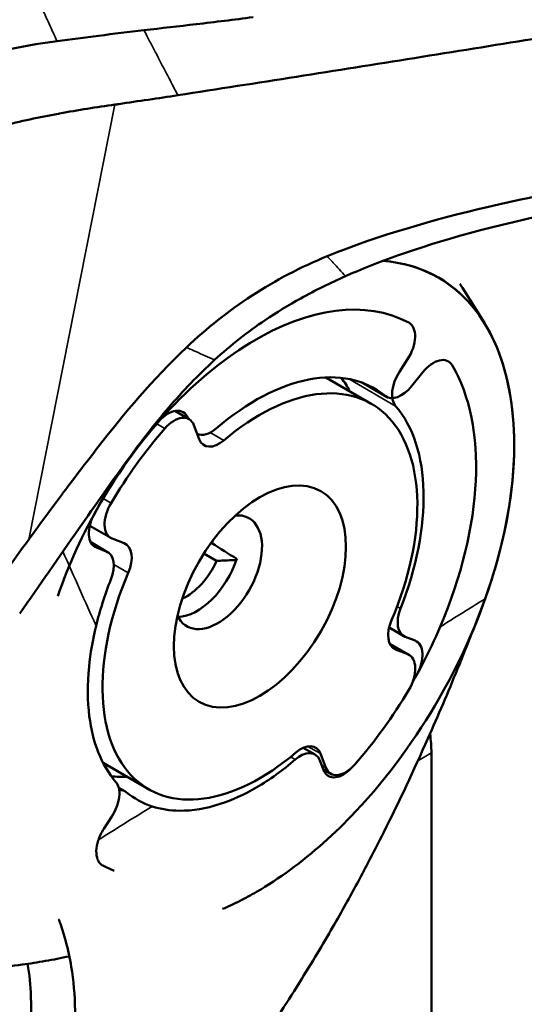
# Model space of a CAD drawing. Header units: millimetres. Extents: x 0 to 2100, y 0 to 1485.
# Tile 305 of 581: x 1637 to 1654, y 1257 to 1290. Entities that reach past the tile are written whole.
import ezdxf

# ---------------------------------------------------------------- set-up
doc = ezdxf.new("R2010")
doc.units = ezdxf.units.MM
doc.header["$LTSCALE"] = 5
doc.layers.add('Sichtbar (ISO)', color=7, linetype='Continuous', lineweight=50)
doc.layers.add('Sichtbar schmal (ISO)', color=7, linetype='Continuous', lineweight=35)

msp = doc.modelspace()

# ---------------------------------------------------------------- linework, layer by layer
at = {"layer": 'Sichtbar (ISO)'}
for p, q in [((1652.254, 1280.698), (1652.993, 1279.511)), ((1650.136, 1277.867), (1650.409, 1278.289)), ((1650.924, 1277.854), (1650.549, 1277.388)), ((1647.649, 1277.675), (1649.183, 1276.789)), ((1648.872, 1277.5), (1649.695, 1277.025)), ((1643.044, 1276.269), (1642.565, 1276.546)), ((1643.014, 1276.287), (1643.007, 1276.305)), ((1643.391, 1275.592), (1643.209, 1276.066)), ((1640.406, 1272.267), (1639.702, 1272.673)), ((1640.452, 1272.245), (1640.861, 1272.085)), ((1639.738, 1272.118), (1640.303, 1271.792)), ((1639.925, 1271.944), (1640.257, 1271.814)), ((1643.543, 1271.742), (1643.973, 1271.493)), ((1649.785, 1269.246), (1650.28, 1268.96)), ((1650.657, 1268.808), (1650.326, 1268.938)), ((1650.459, 1268.322), (1649.808, 1268.698)), ((1650.414, 1268.344), (1650.005, 1268.504)), ((1647.29, 1264.965), (1646.895, 1265.193)), ((1647.474, 1264.996), (1647.657, 1264.523)), ((1651.209, 1239.505), (1651.209, 1265.021)), ((1640.15, 1264.684), (1641.683, 1263.799)), ((1647.576, 1264.446), (1647.455, 1264.762)), ((1647.821, 1264.32), (1647.569, 1264.465)), ((1640.676, 1263.849), (1640.887, 1263.727)), ((1640.174, 1262.463), (1640.447, 1262.884))]:
    msp.add_line(p, q, dxfattribs=at)
for centre, major_axis, ratio, start_param, end_param in [((1629.531, 1288.278), (166.001, 91.01), 0.022626, 1.483422, 1.651912), ((1645.291, 1270.376), (5.25, 9.093), 0.57735, 0.018192, 1.605407), ((1649.954, 1278.652), (0.5, 0.866), 0.57735, 4.625123, 6.301377), ((1645.291, 1270.376), (4, 6.928), 0.57735, 6.188834, 7.306308), ((1651.278, 1277.351), (0.5, 0.866), 0.57735, 5.96873, 7.592182), ((1650.591, 1277.504), (-0.5, -0.866), 0.57735, 4.625123, 6.084578), ((1645.291, 1270.376), (5.25, 9.093), 0.57735, 4.918784, 5.96873), ((1645.433, 1270.294), (3.75, 6.495), 0.57735, 4.917576, 7.299729), ((1643.312, 1271.519), (4, 6.928), 0.57735, 5.927764, 6.033099), ((1650.195, 1277.891), (-0.5, -0.866), 0.57735, 6.188834, 7.592182), ((1642.342, 1275.642), (0.5, 0.866), 0.57735, 5.846853, 7.523108), ((1645.291, 1270.376), (4, 6.928), 0.57735, 4.967104, 6.084578), ((1645.291, 1270.376), (-5.25, -9.093), 0.57735, 4.381515, 5.041625), ((1642.544, 1275.403), (0.5, 0.866), 0.57735, 5.846853, 7.525969), ((1645.433, 1270.294), (-5.125, -8.877), 0.57735, 4.384376, 4.691336), ((1643.793, 1276.652), (-0.5, -0.866), 0.57735, 0.057621, 1.023123), ((1644.056, 1276.255), (-0.5, -0.866), 0.57735, 5.846853, 7.299729), ((1640.906, 1273.133), (-0.5, -0.866), 0.57735, 4.691336, 6.370452), ((1640.38, 1272.832), (-0.5, -0.866), 0.57735, 4.747, 6.370452), ((1644.019, 1271.111), (1.05, 1.819), 0.57735, 2.762165, 6.662613), ((1640.406, 1271.197), (0.5, 0.866), 0.57735, 4.917576, 6.370452), ((1642.463, 1272.009), (1.05, 1.819), 0.57735, 5.076849, 5.122305), ((716.176, 753.51), (-1291.262, 39.692), 0.597174, 3.928489, 3.929419), ((1639.803, 1270.926), (0.5, 0.866), 0.57735, 4.967104, 6.370452), ((1643.312, 1271.519), (-1.05, -1.819), 0.57735, 0.343429, 1.913283), ((1642.958, 1271.723), (-0.875, -1.516), 0.57735, 0.669593, 1.747949), ((1645.433, 1270.294), (-3.75, -6.495), 0.57735, 4.917576, 7.299729), ((1645.291, 1270.376), (-4, -6.928), 0.57735, 4.967104, 5.18189), ((1650.78, 1269.826), (-0.5, -0.866), 0.57735, 4.967104, 6.370452), ((1650.46, 1269.392), (-0.5, -0.866), 0.57735, 4.917576, 6.370452), ((1650.203, 1267.92), (0.5, 0.866), 0.57735, 4.747, 6.370452), ((1649.959, 1267.456), (0.5, 0.866), 0.57735, 4.691336, 6.370452), ((1645.291, 1270.376), (5.25, 9.093), 0.57735, 4.717344, 4.747), ((1645.433, 1270.294), (5.125, 8.877), 0.57735, 4.384376, 4.691336), ((1647.921, 1266.919), (2.325, -4.027), 0.57735, 0.785398, 0.950348), ((1646.81, 1264.334), (0.5, 0.866), 0.57735, 5.846853, 7.299729), ((1648.321, 1265.186), (-0.5, -0.866), 0.57735, 5.846853, 7.525969), ((1643.312, 1271.519), (-4, -6.928), 0.57735, 0.250095, 0.355421), ((1640.387, 1262.861), (0.5, 0.866), 0.57735, 6.188834, 6.624715), ((1645.291, 1270.376), (-4, -6.928), 0.57735, 6.188834, 6.403621)]:
    msp.add_ellipse(centre, major_axis=major_axis, ratio=ratio, start_param=start_param, end_param=end_param, dxfattribs=at)
msp.add_ellipse((1645.433, 1270.294), major_axis=(-2.05, -3.551), ratio=0.57735, dxfattribs=at)
for points, knots in [([(1641.526, 1289.375), (1642.113, 1289.444), (1642.699, 1289.511), (1643.925, 1289.655), (1644.563, 1289.732), (1645.201, 1289.816)], [-0.3802709, -0.3802709, -0.3802709, -0.3802709, -0.1981938, -0.1981938, -0.000001, -0.000001, -0.000001, -0.000001]), ([(1658.617, 1289.731), (1655.926, 1289.29), (1653.31, 1288.866), (1647.978, 1288.014), (1645.358, 1287.602), (1642.668, 1287.185)], [-1.673219, -1.673219, -1.673219, -1.673219, -0.835885, -0.835885, -0.000012, -0.000012, -0.000012, -0.000012]), ([(1638.599, 1289.007), (1639.066, 1289.071), (1639.534, 1289.132), (1640.51, 1289.254), (1641.018, 1289.316), (1641.526, 1289.375)], [-0.3027817, -0.3027817, -0.3027817, -0.3027817, -0.1577324, -0.1577324, -0.000001, -0.000001, -0.000001, -0.000001]), ([(1632.147, 1287.059), (1632.573, 1287.291), (1633.01, 1287.499), (1633.904, 1287.872), (1634.358, 1288.037), (1636.057, 1288.578), (1637.337, 1288.836), (1638.599, 1289.007)], [0.0000732, 0.0000732, 0.0000732, 0.0000732, 0.1456258, 0.1456258, 0.2907103, 0.2907103, 0.6829065, 0.6829065, 0.6829065, 0.6829065]), ([(1642.668, 1287.185), (1642.004, 1287.083), (1641.345, 1286.987), (1640.676, 1286.887), (1640.634, 1286.881), (1640.592, 1286.874), (1640.55, 1286.868)], [0, 0, 0, 0, 0.9409162, 0.9409162, 0.9409162, 1, 1, 1, 1]), ([(1640.55, 1286.868), (1639.929, 1286.787), (1639.307, 1286.684), (1638.683, 1286.569), (1638.67, 1286.567), (1638.657, 1286.565), (1638.644, 1286.562), (1638.006, 1286.444), (1637.366, 1286.314), (1636.727, 1286.147), (1636.716, 1286.144), (1636.706, 1286.142), (1636.695, 1286.139), (1636.067, 1285.974), (1635.44, 1285.774), (1634.827, 1285.529), (1634.799, 1285.518), (1634.771, 1285.506), (1634.742, 1285.495), (1634.149, 1285.252), (1633.569, 1284.967), (1633.012, 1284.645), (1632.805, 1284.525), (1632.602, 1284.4), (1632.401, 1284.271), (1632.034, 1284.035), (1631.677, 1283.784), (1631.326, 1283.523), (1630.971, 1283.259), (1630.624, 1282.984), (1630.284, 1282.696), (1630.102, 1282.543), (1629.923, 1282.385), (1629.746, 1282.224)], [0, 0, 0, 0, 0.1632827, 0.1632827, 0.1632827, 0.1666667, 0.1666667, 0.1666667, 0.3333333, 0.3333333, 0.3333333, 0.3361156, 0.3361156, 0.3361156, 0.5, 0.5, 0.5, 0.5075866, 0.5075866, 0.5075866, 0.6666667, 0.6666667, 0.6666667, 0.725673, 0.725673, 0.725673, 0.8333333, 0.8333333, 0.8333333, 0.9420089, 0.9420089, 0.9420089, 0.9999974, 0.9999974, 0.9999974, 0.9999974]), ([(1647.7, 1281.759), (1649.47, 1282.478), (1651.29, 1282.994), (1654.964, 1283.852), (1656.818, 1284.193), (1658.651, 1284.561)], [-1.142319, -1.142319, -1.142319, -1.142319, -0.570321, -0.570321, -0.000112, -0.000112, -0.000112, -0.000112]), ([(1658.431, 1283.801), (1656.47, 1283.465), (1654.45, 1283.072), (1650.661, 1282.035), (1649.352, 1281.546), (1648.312, 1281.086)], [0.000063, 0.000063, 0.000063, 0.000063, 0.603269, 0.603269, 1.16556, 1.16556, 1.16556, 1.16556]), ([(1642.961, 1278.689), (1643.631, 1279.329), (1644.372, 1279.917), (1645.965, 1280.953), (1646.815, 1281.4), (1647.7, 1281.759)], [-0.5735635, -0.5735635, -0.5735635, -0.5735635, -0.2868713, -0.2868713, -0.0000626, -0.0000626, -0.0000626, -0.0000626]), ([(1644.175, 1259.762), (1644.37, 1259.846), (1644.552, 1259.93), (1644.938, 1260.125), (1645.128, 1260.228), (1645.698, 1260.559), (1646.079, 1260.809), (1647.21, 1261.639), (1647.951, 1262.298), (1649.776, 1264.233), (1650.718, 1265.556), (1652.464, 1268.587), (1653.022, 1270.114), (1653.644, 1272.224), (1654.001, 1273.731), (1653.995, 1276.69), (1653.782, 1277.846), (1652.955, 1279.741), (1652.341, 1280.478), (1650.896, 1281.39), (1650.193, 1281.557), (1649.573, 1281.601)], [0.000005, 0.000005, 0.000005, 0.000005, 0.083499, 0.083499, 0.164473, 0.164473, 0.326702, 0.326702, 0.651299, 0.651299, 1.170297, 1.170297, 1.869753, 1.869753, 2.514439, 2.514439, 3.003427, 3.003427, 3.493003, 3.493003, 3.929979, 3.929979, 3.929979, 3.929979]), ([(1653.023, 1270.219), (1653.112, 1270.473), (1653.192, 1270.708), (1653.347, 1271.207), (1653.417, 1271.452), (1653.61, 1272.183), (1653.716, 1272.666), (1653.959, 1274.094), (1654.024, 1275.016), (1653.931, 1277.243), (1653.619, 1278.352), (1652.571, 1280.334), (1651.781, 1280.895), (1650.778, 1281.369), (1650.26, 1281.552), (1649.576, 1281.603)], [0.000005, 0.000005, 0.000005, 0.000005, 0.083499, 0.083499, 0.164473, 0.164473, 0.326702, 0.326702, 0.651299, 0.651299, 1.170297, 1.170297, 1.869753, 1.869753, 2.28235, 2.28235, 2.28235, 2.28235]), ([(1648.312, 1281.086), (1647.801, 1280.86), (1647.299, 1280.612), (1646.397, 1280.111), (1645.995, 1279.866), (1645.604, 1279.603)], [0.000001, 0.000001, 0.000001, 0.000001, 0.1677973, 0.1677973, 0.3094181, 0.3094181, 0.3094181, 0.3094181]), ([(1645.604, 1279.603), (1645.313, 1279.407), (1645.03, 1279.201), (1644.461, 1278.754), (1644.177, 1278.513), (1643.903, 1278.263)], [0.000001, 0.000001, 0.000001, 0.000001, 0.1058853, 0.1058853, 0.2198356, 0.2198356, 0.2198356, 0.2198356]), ([(1637.645, 1272.213), (1638.092, 1272.825), (1638.366, 1273.198), (1639.117, 1274.202), (1639.589, 1274.826), (1640.89, 1276.498), (1641.79, 1277.57), (1642.961, 1278.689)], [-0.9517732, -0.9517732, -0.9517732, -0.9517732, -0.7205526, -0.7205526, -0.5010804, -0.5010804, -0.0000757, -0.0000757, -0.0000757, -0.0000757]), ([(1643.903, 1278.263), (1643.347, 1277.755), (1642.835, 1277.214), (1641.876, 1276.095), (1641.427, 1275.513), (1641.001, 1274.928)], [0.000001, 0.000001, 0.000001, 0.000001, 0.2311774, 0.2311774, 0.4636161, 0.4636161, 0.4636161, 0.4636161]), ([(1641.001, 1274.928), (1640.448, 1274.167), (1639.902, 1273.39), (1638.661, 1271.611), (1638.008, 1270.665), (1637.341, 1269.72)], [-0.6931661, -0.6931661, -0.6931661, -0.6931661, -0.3720353, -0.3720353, -0.000001, -0.000001, -0.000001, -0.000001]), ([(1636.353, 1270.445), (1636.57, 1270.738), (1636.788, 1271.035), (1637.217, 1271.624), (1637.432, 1271.92), (1637.645, 1272.213)], [-0.2316118, -0.2316118, -0.2316118, -0.2316118, -0.1163972, -0.1163972, -0.0000214, -0.0000214, -0.0000214, -0.0000214]), ([(1643.973, 1271.493), (1644.052, 1271.497), (1644.212, 1271.506), (1644.437, 1271.515), (1644.583, 1271.52), (1644.641, 1271.522)], [0, 0, 0, 0, 0.3333333, 0.6666667, 0.8824416, 0.8824416, 0.8824416, 0.8824416]), ([(1651.092, 1265.507), (1651.437, 1266.286), (1651.769, 1267.068), (1652.251, 1268.246), (1652.409, 1268.64), (1652.72, 1269.429), (1652.872, 1269.824), (1653.023, 1270.219)], [-0.5188475, -0.5188475, -0.5188475, -0.5188475, -0.2599087, -0.2599087, -0.1299379, -0.1299379, -0.0000071, -0.0000071, -0.0000071, -0.0000071]), ([(1640.581, 1264.04), (1640.339, 1264.32), (1640.139, 1264.657), (1639.843, 1265.409), (1639.742, 1265.816), (1639.621, 1266.775), (1639.617, 1267.336), (1639.721, 1268.372), (1639.801, 1268.833), (1639.914, 1269.301)], [-0.722949, -0.722949, -0.722949, -0.722949, -0.5373186, -0.5373186, -0.3614905, -0.3614905, -0.1555919, -0.1555919, -0.0000107, -0.0000107, -0.0000107, -0.0000107]), ([(1651.506, 1269.273), (1651.325, 1268.848), (1651.125, 1268.428), (1650.799, 1267.804), (1650.685, 1267.596), (1650.567, 1267.39)], [-0.5643684, -0.5643684, -0.5643684, -0.5643684, -0.4239866, -0.4239866, -0.3527672, -0.3527672, -0.3527672, -0.3527672]), ([(1651.092, 1265.507), (1650.622, 1264.447), (1650.128, 1263.394), (1649.429, 1261.999), (1649.252, 1261.653), (1648.829, 1260.846), (1648.582, 1260.388), (1648.184, 1259.672), (1648.037, 1259.413), (1647.719, 1258.86), (1647.547, 1258.566), (1647.172, 1257.94), (1646.969, 1257.609), (1646.528, 1256.902), (1646.29, 1256.529), (1645.804, 1255.787), (1645.558, 1255.42), (1645.091, 1254.735), (1644.871, 1254.418), (1644.258, 1253.551), (1643.863, 1253.006), (1643.163, 1252.06), (1642.861, 1251.658), (1642.329, 1250.959), (1642.099, 1250.658), (1641.698, 1250.138), (1641.523, 1249.911), (1641.093, 1249.357), (1640.829, 1249.019), (1640.314, 1248.358), (1640.053, 1248.025), (1639.794, 1247.693)], [0.000002, 0.000002, 0.000002, 0.000002, 0.351944, 0.351944, 0.469086, 0.469086, 0.6252, 0.6252, 0.714291, 0.714291, 0.81608, 0.81608, 0.932588, 0.932588, 1.065933, 1.065933, 1.199327, 1.199327, 1.31586, 1.31586, 1.519332, 1.519332, 1.67206, 1.67206, 1.786551, 1.786551, 1.872596, 1.872596, 2.003366, 2.003366, 2.135742, 2.135742, 2.135742, 2.135742]), ([(1647.455, 1264.762), (1647.426, 1264.836), (1647.384, 1264.896), (1647.273, 1264.984), (1647.203, 1265.009), (1647.042, 1265.015), (1646.952, 1264.995), (1646.78, 1264.915), (1646.701, 1264.863), (1646.624, 1264.797)], [0.0000082, 0.0000082, 0.0000082, 0.0000082, 0.0353956, 0.0353956, 0.0731834, 0.0731834, 0.1128006, 0.1128006, 0.1463621, 0.1463621, 0.1463621, 0.1463621]), ([(1646.624, 1264.797), (1646.198, 1264.432), (1645.763, 1264.119), (1644.911, 1263.621), (1644.497, 1263.432), (1643.618, 1263.145), (1643.159, 1263.069), (1642.399, 1263.076), (1642.09, 1263.126), (1641.801, 1263.22)], [-0.722949, -0.722949, -0.722949, -0.722949, -0.5373186, -0.5373186, -0.3614905, -0.3614905, -0.1555919, -0.1555919, -0.0000107, -0.0000107, -0.0000107, -0.0000107]), ([(1648.497, 1264.496), (1648.471, 1264.469), (1648.443, 1264.443), (1648.36, 1264.371), (1648.303, 1264.329), (1648.153, 1264.242), (1648.062, 1264.209), (1647.89, 1264.19), (1647.811, 1264.204), (1647.708, 1264.262), (1647.676, 1264.288), (1647.619, 1264.356), (1647.595, 1264.398), (1647.576, 1264.446)], [-0.1596225, -0.1596225, -0.1596225, -0.1596225, -0.1475119, -0.1475119, -0.1231386, -0.1231386, -0.0839959, -0.0839959, -0.0443192, -0.0443192, -0.0230356, -0.0230356, -0.0000094, -0.0000094, -0.0000094, -0.0000094]), ([(1640.447, 1262.884), (1640.511, 1262.983), (1640.564, 1263.089), (1640.65, 1263.311), (1640.679, 1263.426), (1640.705, 1263.65), (1640.7, 1263.755), (1640.657, 1263.923), (1640.625, 1263.989), (1640.581, 1264.04)], [0.0000082, 0.0000082, 0.0000082, 0.0000082, 0.0353956, 0.0353956, 0.0731834, 0.0731834, 0.1128006, 0.1128006, 0.1463621, 0.1463621, 0.1463621, 0.1463621]), ([(1640.138, 1261.229), (1640.103, 1261.247), (1640.072, 1261.272), (1640.012, 1261.339), (1639.986, 1261.382), (1639.934, 1261.514), (1639.919, 1261.612), (1639.925, 1261.83), (1639.947, 1261.949), (1640.007, 1262.134), (1640.033, 1262.199), (1640.095, 1262.332), (1640.133, 1262.399), (1640.174, 1262.463)], [-0.1679798, -0.1679798, -0.1679798, -0.1679798, -0.1475119, -0.1475119, -0.1231386, -0.1231386, -0.0839959, -0.0839959, -0.0443192, -0.0443192, -0.0230356, -0.0230356, -0.0000094, -0.0000094, -0.0000094, -0.0000094]), ([(1639.011, 1258.166), (1638.742, 1258.108), (1638.474, 1258.056), (1637.946, 1257.963), (1637.686, 1257.922), (1637.084, 1257.841), (1636.743, 1257.804), (1636.211, 1257.763), (1636.019, 1257.751), (1635.609, 1257.734), (1635.393, 1257.729), (1634.931, 1257.729), (1634.687, 1257.735), (1634.169, 1257.76), (1633.896, 1257.781), (1633.354, 1257.837), (1633.087, 1257.872), (1632.589, 1257.95), (1632.36, 1257.992), (1631.732, 1258.118), (1631.339, 1258.212), (1630.659, 1258.394), (1630.371, 1258.478), (1629.87, 1258.631), (1629.655, 1258.699), (1629.282, 1258.82), (1629.12, 1258.874), (1628.725, 1259.007), (1628.484, 1259.091), (1628.014, 1259.255), (1627.778, 1259.339), (1627.544, 1259.424)], [0.232203, 0.232203, 0.232203, 0.232203, 0.351944, 0.351944, 0.469086, 0.469086, 0.6252, 0.6252, 0.714291, 0.714291, 0.81608, 0.81608, 0.932588, 0.932588, 1.065933, 1.065933, 1.199327, 1.199327, 1.31586, 1.31586, 1.519332, 1.519332, 1.67206, 1.67206, 1.786551, 1.786551, 1.872596, 1.872596, 2.003366, 2.003366, 2.135742, 2.135742, 2.135742, 2.135742]), ([(1638.653, 1259.421), (1638.673, 1259.37), (1638.692, 1259.318), (1638.78, 1259.074), (1638.841, 1258.874), (1638.969, 1258.396), (1639.03, 1258.11), (1639.229, 1256.885), (1639.255, 1255.84), (1639.087, 1254.488), (1639.048, 1254.232), (1638.902, 1253.464), (1638.771, 1252.953), (1638.435, 1251.933), (1638.243, 1251.445), (1637.819, 1250.497), (1637.589, 1250.038), (1637.165, 1249.252), (1636.974, 1248.918), (1636.484, 1248.096), (1636.174, 1247.607), (1635.553, 1246.664), (1635.223, 1246.184), (1634.911, 1245.737)], [-1.556096, -1.556096, -1.556096, -1.556096, -1.533082, -1.533082, -1.448126, -1.448126, -1.335024, -1.335024, -0.979638, -0.979638, -0.8982, -0.8982, -0.737424, -0.737424, -0.587405, -0.587405, -0.441912, -0.441912, -0.332147, -0.332147, -0.166901, -0.166901, -0.000062, -0.000062, -0.000062, -0.000062]), ([(1633.685, 1246.976), (1633.846, 1247.188), (1634.001, 1247.401), (1634.314, 1247.834), (1634.467, 1248.046), (1634.891, 1248.658), (1635.159, 1249.066), (1635.634, 1249.855), (1635.844, 1250.232), (1636.404, 1251.322), (1636.843, 1252.226), (1637.322, 1253.675), (1637.433, 1254.105), (1637.577, 1254.759), (1637.637, 1255.041), (1637.7, 1255.622), (1637.741, 1256.148), (1637.703, 1257.194), (1637.672, 1257.55), (1637.603, 1257.912)], [0.0000031, 0.0000031, 0.0000031, 0.0000031, 0.0821187, 0.0821187, 0.1587371, 0.1587371, 0.3004921, 0.3004921, 0.4259729, 0.4259729, 0.6569189, 0.6569189, 0.7538309, 0.7538309, 0.8070362, 0.8070362, 0.841488, 0.841488, 0.8619799, 0.8619799, 0.8619799, 0.8619799])]:
    msp.add_open_spline(points, degree=3, knots=knots, dxfattribs=at)
for points in [[(1652.171, 1280.828), (1652.199, 1280.785), (1652.227, 1280.741), (1652.255, 1280.697)], [(1640.525, 1261.051), (1640.392, 1261.103), (1640.263, 1261.162), (1640.138, 1261.229)]]:
    msp.add_open_spline(points, degree=3, dxfattribs=at)
at = {"layer": 'Sichtbar schmal (ISO)'}
for p, q in [((1637.646, 1272.214), (1640.55, 1286.868)), ((1650.002, 1276.712), (1648.424, 1277.624)), ((1648.897, 1277.491), (1649.65, 1277.056)), ((1643.007, 1276.305), (1642.584, 1276.549)), ((1642.232, 1275.955), (1641.959, 1276.113)), ((1643.76, 1275.818), (1644.218, 1275.554)), ((1640.417, 1273.439), (1640.15, 1273.593)), ((1639.742, 1272.112), (1640.257, 1271.814)), ((1639.925, 1271.944), (1639.838, 1271.994)), ((1640.509, 1271.372), (1640.997, 1271.091)), ((1650.053, 1269.955), (1650.17, 1269.887)), ((1650.414, 1268.344), (1649.811, 1268.692)), ((1649.918, 1268.554), (1650.005, 1268.504)), ((1650.72, 1267.661), (1650.653, 1267.7)), ((1647.052, 1265.24), (1647.474, 1264.996)), ((1650.756, 1264.759), (1651.209, 1265.021)), ((1646.624, 1264.797), (1646.468, 1264.886)), ((1647.657, 1264.523), (1647.516, 1264.604)), ((1640.138, 1261.229), (1640.138, 1261.229))]:
    msp.add_line(p, q, dxfattribs=at)
for points, knots in [([(1637.41, 1291.616), (1637.444, 1291.541), (1637.478, 1291.465), (1637.513, 1291.389), (1637.544, 1291.319), (1637.576, 1291.249), (1637.608, 1291.179), (1637.634, 1291.122), (1637.66, 1291.065), (1637.686, 1291.009), (1637.724, 1290.923), (1637.763, 1290.838), (1637.802, 1290.754), (1637.803, 1290.75), (1637.805, 1290.747), (1637.806, 1290.744), (1637.865, 1290.614), (1637.924, 1290.485), (1637.983, 1290.356), (1637.99, 1290.341), (1637.997, 1290.325), (1638.004, 1290.31), (1638.068, 1290.17), (1638.132, 1290.03), (1638.196, 1289.89), (1638.198, 1289.886), (1638.2, 1289.881), (1638.203, 1289.877), (1638.223, 1289.831), (1638.244, 1289.785), (1638.265, 1289.74), (1638.31, 1289.641), (1638.356, 1289.542), (1638.401, 1289.444), (1638.467, 1289.299), (1638.533, 1289.154), (1638.599, 1289.007)], [0, 0, 0, 0, 0.086625, 0.086625, 0.086625, 0.166824, 0.166824, 0.166824, 0.231936, 0.231936, 0.231936, 0.329642, 0.329642, 0.329642, 0.333431, 0.333431, 0.333431, 0.48219, 0.48219, 0.48219, 0.500045, 0.500045, 0.500045, 0.661583, 0.661583, 0.661583, 0.66665, 0.66665, 0.66665, 0.719446, 0.719446, 0.719446, 0.833244, 0.833244, 0.833244, 1, 1, 1, 1]), ([(1642.668, 1287.185), (1642.644, 1287.233), (1642.622, 1287.276), (1642.599, 1287.319), (1642.495, 1287.519), (1642.391, 1287.717), (1642.288, 1287.916), (1642.161, 1288.159), (1642.035, 1288.401), (1641.908, 1288.644), (1641.781, 1288.888), (1641.654, 1289.131), (1641.526, 1289.375)], [0, 0, 0, 0, 0.059317, 0.059317, 0.059317, 0.332555, 0.332555, 0.332555, 0.665597, 0.665597, 0.665597, 1, 1, 1, 1]), ([(1647.7, 1281.759), (1647.712, 1281.745), (1647.724, 1281.731), (1647.736, 1281.718), (1647.791, 1281.656), (1647.848, 1281.595), (1647.904, 1281.533), (1647.973, 1281.458), (1648.041, 1281.383), (1648.109, 1281.308), (1648.177, 1281.234), (1648.245, 1281.159), (1648.312, 1281.086)], [0, 0, 0, 0, 0.059663, 0.059663, 0.059663, 0.333563, 0.333563, 0.333563, 0.667414, 0.667414, 0.667414, 1, 1, 1, 1]), ([(1642.961, 1278.689), (1642.98, 1278.68), (1642.999, 1278.671), (1643.017, 1278.662), (1643.102, 1278.622), (1643.189, 1278.585), (1643.275, 1278.546), (1643.38, 1278.498), (1643.484, 1278.451), (1643.589, 1278.404), (1643.694, 1278.356), (1643.799, 1278.309), (1643.903, 1278.263)], [0, 0, 0, 0, 0.059501, 0.059501, 0.059501, 0.332486, 0.332486, 0.332486, 0.665219, 0.665219, 0.665219, 1, 1, 1, 1])]:
    msp.add_open_spline(points, degree=3, knots=knots, dxfattribs=at)
for points in [[(1638.796, 1271.804), (1639.169, 1270.969), (1639.542, 1270.135), (1639.914, 1269.301)], [(1651.506, 1269.273), (1652.011, 1269.588), (1652.517, 1269.903), (1653.023, 1270.219)], [(1639.994, 1262.094), (1640.596, 1262.469), (1641.199, 1262.845), (1641.801, 1263.22)]]:
    msp.add_open_spline(points, degree=3, dxfattribs=at)

doc.saveas('drawing.dxf')
